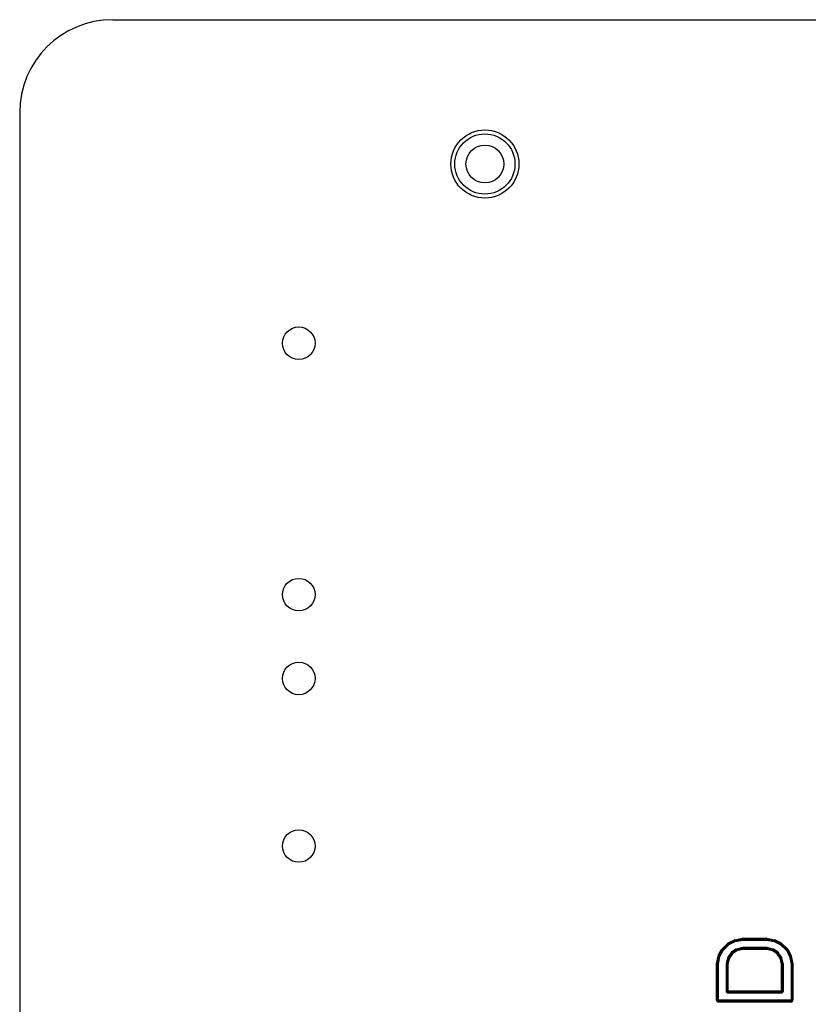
# Model space of a CAD drawing. Header units: inches. Extents: x 1907 to 2452, y -210 to -54.
# Tile 594 of 656: x 1943.21 to 1946.55, y -72.14 to -67.97. Entities that reach past the tile are written whole.
import ezdxf

# ---------------------------------------------------------------- set-up
doc = ezdxf.new("R2010")
doc.units = ezdxf.units.IN
doc.header["$LTSCALE"] = 0.5
doc.header["$MEASUREMENT"] = 0
doc.linetypes.add('HIDDEN', pattern=[0.225, 0.15, -0.075])
doc.layers.add('APP-M-S', color=30, linetype='Continuous')

msp = doc.modelspace()

# ---------------------------------------------------------------- linework, layer by layer
at = {"layer": 'APP-M-S', "linetype": 'Continuous', "lineweight": 25}
for p, q in [((1943.60822, -67.97349), (1964.86806, -67.97349)), ((1943.21452, -68.36719), (1943.21452, -72.24514)), ((1946.24074, -71.86388), (1946.27336, -71.85749)), ((1946.27336, -71.85749), (1946.27412, -71.86135)), ((1946.27488, -71.85734), (1946.37463, -71.85734)), ((1946.27488, -71.86128), (1946.27488, -71.85734)), ((1946.37463, -71.85734), (1946.37463, -71.86128)), ((1946.37539, -71.86135), (1946.37615, -71.85749)), ((1946.37615, -71.85749), (1946.40877, -71.86388)), ((1946.18508, -71.90395), (1946.21098, -71.8786)), ((1946.18784, -71.90676), (1946.21373, -71.88141)), ((1946.19059, -71.90958), (1946.21648, -71.88422)), ((1946.21098, -71.8786), (1946.21373, -71.88141)), ((1946.21302, -71.87715), (1946.23879, -71.86453)), ((1946.21475, -71.88069), (1946.21302, -71.87715)), ((1946.21373, -71.88141), (1946.21648, -71.88422)), ((1946.21475, -71.88069), (1946.24052, -71.86807)), ((1946.21648, -71.88422), (1946.21475, -71.88069)), ((1946.21648, -71.88422), (1946.24225, -71.87161)), ((1946.23879, -71.86453), (1946.24052, -71.86807)), ((1946.24052, -71.86807), (1946.24225, -71.87161)), ((1946.2415, -71.86774), (1946.24074, -71.86388)), ((1946.2415, -71.86774), (1946.27412, -71.86135)), ((1946.24225, -71.87161), (1946.2415, -71.86774)), ((1946.24225, -71.87161), (1946.27488, -71.86522)), ((1946.2731, -71.89694), (1946.24741, -71.90323)), ((1946.27403, -71.90076), (1946.24834, -71.90705)), ((1946.2731, -71.89694), (1946.27403, -71.90076)), ((1946.27403, -71.90076), (1946.27497, -71.90459)), ((1946.27412, -71.86135), (1946.27488, -71.86522)), ((1946.27488, -71.86522), (1946.27488, -71.86128)), ((1946.27488, -71.86128), (1946.37463, -71.86128)), ((1946.27488, -71.86522), (1946.37463, -71.86522)), ((1946.37454, -71.89671), (1946.27497, -71.89671)), ((1946.27497, -71.90065), (1946.27497, -71.89671)), ((1946.37454, -71.90065), (1946.27497, -71.90065)), ((1946.27497, -71.90459), (1946.27497, -71.90065)), ((1946.37454, -71.89671), (1946.37454, -71.90065)), ((1946.37454, -71.90065), (1946.37454, -71.90459)), ((1946.37454, -71.90459), (1946.37548, -71.90076)), ((1946.37463, -71.86128), (1946.37463, -71.86522)), ((1946.37463, -71.86522), (1946.37539, -71.86135)), ((1946.37463, -71.86522), (1946.40726, -71.87161)), ((1946.37539, -71.86135), (1946.40801, -71.86774)), ((1946.37548, -71.90076), (1946.37641, -71.89694)), ((1946.40117, -71.90705), (1946.37548, -71.90076)), ((1946.4021, -71.90323), (1946.37641, -71.89694)), ((1946.40801, -71.86774), (1946.40726, -71.87161)), ((1946.40726, -71.87161), (1946.40899, -71.86807)), ((1946.40726, -71.87161), (1946.43303, -71.88422)), ((1946.40877, -71.86388), (1946.40801, -71.86774)), ((1946.40899, -71.86807), (1946.41072, -71.86453)), ((1946.40899, -71.86807), (1946.43476, -71.88069)), ((1946.41072, -71.86453), (1946.43649, -71.87715)), ((1946.43476, -71.88069), (1946.43303, -71.88422)), ((1946.43303, -71.88422), (1946.43578, -71.88141)), ((1946.43303, -71.88422), (1946.45892, -71.90958)), ((1946.43649, -71.87715), (1946.43476, -71.88069)), ((1946.43578, -71.88141), (1946.43853, -71.8786)), ((1946.43578, -71.88141), (1946.46167, -71.90676)), ((1946.43853, -71.8786), (1946.46443, -71.90395)), ((1946.1635, -71.96509), (1946.17001, -71.9332)), ((1946.16735, -71.96588), (1946.17387, -71.93398)), ((1946.17001, -71.9332), (1946.17387, -71.93398)), ((1946.17071, -71.93119), (1946.18358, -71.90599)), ((1946.17422, -71.93298), (1946.17071, -71.93119)), ((1946.17121, -71.96667), (1946.17773, -71.93477)), ((1946.17387, -71.93398), (1946.17773, -71.93477)), ((1946.17422, -71.93298), (1946.18709, -71.90778)), ((1946.17773, -71.93477), (1946.17422, -71.93298)), ((1946.17773, -71.93477), (1946.19059, -71.90958)), ((1946.18358, -71.90599), (1946.18709, -71.90778)), ((1946.18784, -71.90676), (1946.18508, -71.90395)), ((1946.18709, -71.90778), (1946.19059, -71.90958)), ((1946.19059, -71.90958), (1946.18784, -71.90676)), ((1946.2102, -71.93972), (1946.20379, -71.96481)), ((1946.21401, -71.94069), (1946.2076, -71.96579)), ((1946.2102, -71.93972), (1946.21401, -71.94069)), ((1946.22389, -71.91877), (1946.21132, -71.93723)), ((1946.21457, -71.93945), (1946.21132, -71.93723)), ((1946.21783, -71.94166), (1946.21142, -71.96676)), ((1946.21401, -71.94069), (1946.21783, -71.94166)), ((1946.22714, -71.92099), (1946.21457, -71.93945)), ((1946.21783, -71.94166), (1946.21457, -71.93945)), ((1946.2304, -71.9232), (1946.21783, -71.94166)), ((1946.22389, -71.91877), (1946.22714, -71.92099)), ((1946.24498, -71.90428), (1946.22609, -71.91661)), ((1946.22825, -71.91991), (1946.22609, -71.91661)), ((1946.22714, -71.92099), (1946.2304, -71.9232)), ((1946.24713, -71.90758), (1946.22825, -71.91991)), ((1946.2304, -71.9232), (1946.22825, -71.91991)), ((1946.24928, -71.91088), (1946.2304, -71.9232)), ((1946.24498, -71.90428), (1946.24713, -71.90758)), ((1946.24713, -71.90758), (1946.24928, -71.91088)), ((1946.24834, -71.90705), (1946.24741, -71.90323)), ((1946.24928, -71.91088), (1946.24834, -71.90705)), ((1946.27497, -71.90459), (1946.24928, -71.91088)), ((1946.37454, -71.90459), (1946.27497, -71.90459)), ((1946.40023, -71.91088), (1946.37454, -71.90459)), ((1946.40117, -71.90705), (1946.40023, -71.91088)), ((1946.40023, -71.91088), (1946.40238, -71.90758)), ((1946.41911, -71.9232), (1946.40023, -71.91088)), ((1946.4021, -71.90323), (1946.40117, -71.90705)), ((1946.40238, -71.90758), (1946.40453, -71.90428)), ((1946.42126, -71.91991), (1946.40238, -71.90758)), ((1946.42342, -71.91661), (1946.40453, -71.90428)), ((1946.42126, -71.91991), (1946.41911, -71.9232)), ((1946.41911, -71.9232), (1946.42237, -71.92099)), ((1946.43168, -71.94166), (1946.41911, -71.9232)), ((1946.42342, -71.91661), (1946.42126, -71.91991)), ((1946.42237, -71.92099), (1946.42562, -71.91877)), ((1946.43494, -71.93945), (1946.42237, -71.92099)), ((1946.43819, -71.93723), (1946.42562, -71.91877)), ((1946.43494, -71.93945), (1946.43168, -71.94166)), ((1946.43168, -71.94166), (1946.4355, -71.94069)), ((1946.43809, -71.96676), (1946.43168, -71.94166)), ((1946.43819, -71.93723), (1946.43494, -71.93945)), ((1946.4355, -71.94069), (1946.43931, -71.93972)), ((1946.44191, -71.96579), (1946.4355, -71.94069)), ((1946.44572, -71.96481), (1946.43931, -71.93972)), ((1946.46167, -71.90676), (1946.45892, -71.90958)), ((1946.45892, -71.90958), (1946.46242, -71.90778)), ((1946.45892, -71.90958), (1946.47178, -71.93477)), ((1946.46443, -71.90395), (1946.46167, -71.90676)), ((1946.46242, -71.90778), (1946.46593, -71.90599)), ((1946.46242, -71.90778), (1946.47529, -71.93298)), ((1946.46593, -71.90599), (1946.4788, -71.93119)), ((1946.47529, -71.93298), (1946.47178, -71.93477)), ((1946.47178, -71.93477), (1946.47564, -71.93398)), ((1946.47178, -71.93477), (1946.4783, -71.96667)), ((1946.4788, -71.93119), (1946.47529, -71.93298)), ((1946.47564, -71.93398), (1946.4795, -71.9332)), ((1946.47564, -71.93398), (1946.48216, -71.96588)), ((1946.4795, -71.9332), (1946.48601, -71.96509)), ((1946.16334, -72.11981), (1946.16334, -71.96667)), ((1946.16334, -71.96667), (1946.16727, -71.96667)), ((1946.16735, -71.96588), (1946.1635, -71.96509)), ((1946.16727, -72.11981), (1946.16727, -71.96667)), ((1946.16727, -71.96667), (1946.17121, -71.96667)), ((1946.17121, -71.96667), (1946.16735, -71.96588)), ((1946.17121, -72.11981), (1946.17121, -71.96667)), ((1946.20355, -71.96676), (1946.20355, -72.08044)), ((1946.20355, -71.96676), (1946.20748, -71.96676)), ((1946.2076, -71.96579), (1946.20379, -71.96481)), ((1946.20748, -71.96676), (1946.20748, -72.08044)), ((1946.20748, -71.96676), (1946.21142, -71.96676)), ((1946.21142, -71.96676), (1946.2076, -71.96579)), ((1946.21142, -71.96676), (1946.21142, -72.08044)), ((1946.44191, -71.96579), (1946.43809, -71.96676)), ((1946.43809, -72.08044), (1946.43809, -71.96676)), ((1946.43809, -71.96676), (1946.44203, -71.96676)), ((1946.44572, -71.96481), (1946.44191, -71.96579)), ((1946.44203, -72.08044), (1946.44203, -71.96676)), ((1946.44203, -71.96676), (1946.44596, -71.96676)), ((1946.44596, -72.08044), (1946.44596, -71.96676)), ((1946.48216, -71.96588), (1946.4783, -71.96667)), ((1946.4783, -71.96667), (1946.4783, -72.11981)), ((1946.4783, -71.96667), (1946.48224, -71.96667)), ((1946.48601, -71.96509), (1946.48216, -71.96588)), ((1946.48224, -71.96667), (1946.48224, -72.11981)), ((1946.48224, -71.96667), (1946.48617, -71.96667)), ((1946.48617, -71.96667), (1946.48617, -72.11981)), ((1946.20748, -72.08044), (1946.20355, -72.08044)), ((1946.21142, -72.08044), (1946.20748, -72.08044)), ((1946.21142, -72.08438), (1946.21142, -72.08044)), ((1946.21142, -72.08044), (1946.43809, -72.08044)), ((1946.21142, -72.08831), (1946.21142, -72.08438)), ((1946.21142, -72.08438), (1946.43809, -72.08438)), ((1946.21142, -72.08831), (1946.43809, -72.08831)), ((1946.44203, -72.08044), (1946.43809, -72.08044)), ((1946.43809, -72.08044), (1946.43809, -72.08438)), ((1946.43809, -72.08438), (1946.43809, -72.08831)), ((1946.44596, -72.08044), (1946.44203, -72.08044)), ((1946.16727, -72.11981), (1946.16334, -72.11981)), ((1946.17121, -72.11981), (1946.16727, -72.11981)), ((1946.17121, -72.12375), (1946.17121, -72.11981)), ((1946.4783, -72.11981), (1946.17121, -72.11981)), ((1946.4783, -72.12375), (1946.17121, -72.12375)), ((1946.17121, -72.12768), (1946.17121, -72.12375)), ((1946.4783, -72.12768), (1946.17121, -72.12768)), ((1946.4783, -72.11981), (1946.4783, -72.12375)), ((1946.48224, -72.11981), (1946.4783, -72.11981)), ((1946.4783, -72.12375), (1946.4783, -72.12768)), ((1946.48617, -72.11981), (1946.48224, -72.11981))]:
    msp.add_line(p, q, dxfattribs=at)
at = {"layer": 'APP-M-S', "linetype": 'HIDDEN', "lineweight": 18}
for p, q in [((1946.24074, -71.86388), (1946.27336, -71.85749)), ((1946.27412, -71.86135), (1946.27336, -71.85749)), ((1946.27488, -71.85734), (1946.27488, -71.86128)), ((1946.27488, -71.85734), (1946.37463, -71.85734)), ((1946.37463, -71.86128), (1946.37463, -71.85734)), ((1946.37615, -71.85749), (1946.37539, -71.86135)), ((1946.37615, -71.85749), (1946.40877, -71.86388)), ((1946.18508, -71.90395), (1946.21098, -71.8786)), ((1946.19059, -71.90958), (1946.21648, -71.88422)), ((1946.21373, -71.88141), (1946.21098, -71.8786)), ((1946.21302, -71.87715), (1946.23879, -71.86453)), ((1946.21302, -71.87715), (1946.21475, -71.88069)), ((1946.21648, -71.88422), (1946.21373, -71.88141)), ((1946.21475, -71.88069), (1946.21648, -71.88422)), ((1946.21648, -71.88422), (1946.24225, -71.87161)), ((1946.24052, -71.86807), (1946.23879, -71.86453)), ((1946.24225, -71.87161), (1946.24052, -71.86807)), ((1946.24074, -71.86388), (1946.2415, -71.86774)), ((1946.2415, -71.86774), (1946.24225, -71.87161)), ((1946.24225, -71.87161), (1946.27488, -71.86522)), ((1946.2731, -71.89694), (1946.24741, -71.90323)), ((1946.27403, -71.90076), (1946.2731, -71.89694)), ((1946.27497, -71.90459), (1946.27403, -71.90076)), ((1946.27488, -71.86522), (1946.27412, -71.86135)), ((1946.27488, -71.86128), (1946.27488, -71.86522)), ((1946.27488, -71.86522), (1946.37463, -71.86522)), ((1946.27497, -71.89671), (1946.27497, -71.90065)), ((1946.37454, -71.89671), (1946.27497, -71.89671)), ((1946.27497, -71.90065), (1946.27497, -71.90459)), ((1946.37454, -71.90065), (1946.37454, -71.89671)), ((1946.37454, -71.90459), (1946.37454, -71.90065)), ((1946.37548, -71.90076), (1946.37454, -71.90459)), ((1946.37463, -71.86522), (1946.37463, -71.86128)), ((1946.37539, -71.86135), (1946.37463, -71.86522)), ((1946.37463, -71.86522), (1946.40726, -71.87161)), ((1946.37641, -71.89694), (1946.37548, -71.90076)), ((1946.4021, -71.90323), (1946.37641, -71.89694)), ((1946.40726, -71.87161), (1946.40801, -71.86774)), ((1946.40899, -71.86807), (1946.40726, -71.87161)), ((1946.40726, -71.87161), (1946.43303, -71.88422)), ((1946.40801, -71.86774), (1946.40877, -71.86388)), ((1946.41072, -71.86453), (1946.40899, -71.86807)), ((1946.41072, -71.86453), (1946.43649, -71.87715)), ((1946.43303, -71.88422), (1946.43476, -71.88069)), ((1946.43578, -71.88141), (1946.43303, -71.88422)), ((1946.43303, -71.88422), (1946.45892, -71.90958)), ((1946.43476, -71.88069), (1946.43649, -71.87715)), ((1946.43853, -71.8786), (1946.43578, -71.88141)), ((1946.43853, -71.8786), (1946.46443, -71.90395)), ((1946.1635, -71.96509), (1946.17001, -71.9332)), ((1946.17387, -71.93398), (1946.17001, -71.9332)), ((1946.17071, -71.93119), (1946.18358, -71.90599)), ((1946.17071, -71.93119), (1946.17422, -71.93298)), ((1946.17121, -71.96667), (1946.17773, -71.93477)), ((1946.17773, -71.93477), (1946.17387, -71.93398)), ((1946.17422, -71.93298), (1946.17773, -71.93477)), ((1946.17773, -71.93477), (1946.19059, -71.90958)), ((1946.18709, -71.90778), (1946.18358, -71.90599)), ((1946.18508, -71.90395), (1946.18784, -71.90676)), ((1946.19059, -71.90958), (1946.18709, -71.90778)), ((1946.18784, -71.90676), (1946.19059, -71.90958)), ((1946.2102, -71.93972), (1946.20379, -71.96481)), ((1946.21401, -71.94069), (1946.2102, -71.93972)), ((1946.22389, -71.91877), (1946.21132, -71.93723)), ((1946.21132, -71.93723), (1946.21457, -71.93945)), ((1946.21783, -71.94166), (1946.21142, -71.96676)), ((1946.21783, -71.94166), (1946.21401, -71.94069)), ((1946.21457, -71.93945), (1946.21783, -71.94166)), ((1946.2304, -71.9232), (1946.21783, -71.94166)), ((1946.22714, -71.92099), (1946.22389, -71.91877)), ((1946.24498, -71.90428), (1946.22609, -71.91661)), ((1946.22609, -71.91661), (1946.22825, -71.91991)), ((1946.2304, -71.9232), (1946.22714, -71.92099)), ((1946.22825, -71.91991), (1946.2304, -71.9232)), ((1946.24928, -71.91088), (1946.2304, -71.9232)), ((1946.24713, -71.90758), (1946.24498, -71.90428)), ((1946.24928, -71.91088), (1946.24713, -71.90758)), ((1946.24741, -71.90323), (1946.24834, -71.90705)), ((1946.24834, -71.90705), (1946.24928, -71.91088)), ((1946.27497, -71.90459), (1946.24928, -71.91088)), ((1946.37454, -71.90459), (1946.27497, -71.90459)), ((1946.40023, -71.91088), (1946.37454, -71.90459)), ((1946.40023, -71.91088), (1946.40117, -71.90705)), ((1946.40238, -71.90758), (1946.40023, -71.91088)), ((1946.41911, -71.9232), (1946.40023, -71.91088)), ((1946.40117, -71.90705), (1946.4021, -71.90323)), ((1946.40453, -71.90428), (1946.40238, -71.90758)), ((1946.42342, -71.91661), (1946.40453, -71.90428)), ((1946.41911, -71.9232), (1946.42126, -71.91991)), ((1946.42237, -71.92099), (1946.41911, -71.9232)), ((1946.43168, -71.94166), (1946.41911, -71.9232)), ((1946.42126, -71.91991), (1946.42342, -71.91661)), ((1946.42562, -71.91877), (1946.42237, -71.92099)), ((1946.43819, -71.93723), (1946.42562, -71.91877)), ((1946.43168, -71.94166), (1946.43494, -71.93945)), ((1946.4355, -71.94069), (1946.43168, -71.94166)), ((1946.43809, -71.96676), (1946.43168, -71.94166)), ((1946.43494, -71.93945), (1946.43819, -71.93723)), ((1946.43931, -71.93972), (1946.4355, -71.94069)), ((1946.44572, -71.96481), (1946.43931, -71.93972)), ((1946.45892, -71.90958), (1946.46167, -71.90676)), ((1946.46242, -71.90778), (1946.45892, -71.90958)), ((1946.45892, -71.90958), (1946.47178, -71.93477)), ((1946.46167, -71.90676), (1946.46443, -71.90395)), ((1946.46593, -71.90599), (1946.46242, -71.90778)), ((1946.46593, -71.90599), (1946.4788, -71.93119)), ((1946.47178, -71.93477), (1946.47529, -71.93298)), ((1946.47564, -71.93398), (1946.47178, -71.93477)), ((1946.47178, -71.93477), (1946.4783, -71.96667)), ((1946.47529, -71.93298), (1946.4788, -71.93119)), ((1946.4795, -71.9332), (1946.47564, -71.93398)), ((1946.4795, -71.9332), (1946.48601, -71.96509)), ((1946.16334, -72.11981), (1946.16334, -71.96667)), ((1946.16727, -71.96667), (1946.16334, -71.96667)), ((1946.1635, -71.96509), (1946.16735, -71.96588)), ((1946.17121, -71.96667), (1946.16727, -71.96667)), ((1946.16735, -71.96588), (1946.17121, -71.96667)), ((1946.17121, -72.11981), (1946.17121, -71.96667)), ((1946.20355, -71.96676), (1946.20355, -72.08044)), ((1946.20379, -71.96481), (1946.2076, -71.96579)), ((1946.21142, -71.96676), (1946.20748, -71.96676)), ((1946.2076, -71.96579), (1946.21142, -71.96676)), ((1946.21142, -71.96676), (1946.21142, -72.08044)), ((1946.43809, -71.96676), (1946.44191, -71.96579)), ((1946.43809, -72.08044), (1946.43809, -71.96676)), ((1946.44203, -71.96676), (1946.43809, -71.96676)), ((1946.44191, -71.96579), (1946.44572, -71.96481)), ((1946.44596, -71.96676), (1946.44203, -71.96676)), ((1946.44596, -72.08044), (1946.44596, -71.96676)), ((1946.4783, -71.96667), (1946.48216, -71.96588)), ((1946.48224, -71.96667), (1946.4783, -71.96667)), ((1946.4783, -71.96667), (1946.4783, -72.11981)), ((1946.48216, -71.96588), (1946.48601, -71.96509)), ((1946.48617, -71.96667), (1946.48224, -71.96667)), ((1946.48617, -71.96667), (1946.48617, -72.11981)), ((1946.20355, -72.08044), (1946.20748, -72.08044)), ((1946.20748, -72.08044), (1946.21142, -72.08044)), ((1946.21142, -72.08044), (1946.21142, -72.08438)), ((1946.21142, -72.08044), (1946.43809, -72.08044)), ((1946.21142, -72.08438), (1946.21142, -72.08831)), ((1946.21142, -72.08831), (1946.43809, -72.08831)), ((1946.43809, -72.08044), (1946.44203, -72.08044)), ((1946.43809, -72.08438), (1946.43809, -72.08044)), ((1946.43809, -72.08831), (1946.43809, -72.08438)), ((1946.44203, -72.08044), (1946.44596, -72.08044)), ((1946.16334, -72.11981), (1946.16727, -72.11981)), ((1946.16727, -72.11981), (1946.17121, -72.11981)), ((1946.17121, -72.11981), (1946.17121, -72.12375)), ((1946.4783, -72.11981), (1946.17121, -72.11981)), ((1946.17121, -72.12375), (1946.17121, -72.12768)), ((1946.4783, -72.12768), (1946.17121, -72.12768)), ((1946.4783, -72.11981), (1946.48224, -72.11981)), ((1946.4783, -72.12375), (1946.4783, -72.11981)), ((1946.4783, -72.12768), (1946.4783, -72.12375)), ((1946.48224, -72.11981), (1946.48617, -72.11981))]:
    msp.add_line(p, q, dxfattribs=at)
at = {"layer": 'APP-M-S', "linetype": 'Continuous', "lineweight": 25}
for centre, radius in [((1945.18302, -68.58372), 0.144), ((1945.18302, -68.58372), 0.12724), ((1945.18302, -68.58372), 0.08), ((1944.39562, -69.3416), 0.0689), ((1944.39562, -70.40459), 0.0689), ((1944.39562, -70.75892), 0.0689), ((1944.39562, -71.46758), 0.0689)]:
    msp.add_circle(centre, radius, dxfattribs=at)
at = {"layer": 'APP-M-S', "linetype": 'HIDDEN', "lineweight": 18}
msp.add_circle((1945.18302, -68.58372), 0.144, dxfattribs=at)
at = {"layer": 'APP-M-S', "linetype": 'Continuous', "lineweight": 25}
for centre, radius, start, end in [((1943.60822, -68.36719), 0.3937, 90, 180), ((1946.27488, -71.86522), 0.00787, 90, 101.08016), ((1946.37463, -71.86522), 0.00787, 78.91985, 90), ((1946.21648, -71.88422), 0.00787, 116.08564, 134.39688), ((1946.21648, -71.88422), 0.00394, 116.08564, 134.39688), ((1946.24225, -71.87161), 0.00787, 101.08016, 116.08564), ((1946.24225, -71.87161), 0.00394, 101.08016, 116.08564), ((1946.27497, -71.90459), 0.00787, 90, 103.75499), ((1946.27497, -71.90459), 0.00394, 90, 103.75499), ((1946.27488, -71.86522), 0.00394, 90, 101.08016), ((1946.37454, -71.90459), 0.00787, 76.24501, 90), ((1946.37454, -71.90459), 0.00394, 76.24501, 90), ((1946.37463, -71.86522), 0.00394, 78.91985, 90), ((1946.40726, -71.87161), 0.00394, 63.91435, 78.91985), ((1946.40726, -71.87161), 0.00787, 63.91435, 78.91985), ((1946.43303, -71.88422), 0.00394, 45.60312, 63.91435), ((1946.43303, -71.88422), 0.00787, 45.60312, 63.91435), ((1946.17773, -71.93477), 0.00787, 152.94945, 168.45581), ((1946.17773, -71.93477), 0.00394, 152.94945, 168.45581), ((1946.19059, -71.90958), 0.00787, 134.39688, 152.94945), ((1946.19059, -71.90958), 0.00394, 134.39688, 152.94945), ((1946.21783, -71.94166), 0.00787, 145.75096, 165.67727), ((1946.21783, -71.94166), 0.00394, 145.75096, 165.67727), ((1946.2304, -71.9232), 0.00787, 123.13566, 145.75096), ((1946.2304, -71.9232), 0.00394, 123.13566, 145.75096), ((1946.24928, -71.91088), 0.00787, 103.75499, 123.13566), ((1946.24928, -71.91088), 0.00394, 103.75499, 123.13566), ((1946.40023, -71.91088), 0.00394, 56.86436, 76.24501), ((1946.40023, -71.91088), 0.00787, 56.86436, 76.24501), ((1946.41911, -71.9232), 0.00394, 34.24903, 56.86436), ((1946.41911, -71.9232), 0.00787, 34.24903, 56.86436), ((1946.43168, -71.94166), 0.00394, 14.32273, 34.24903), ((1946.43168, -71.94166), 0.00787, 14.32273, 34.24903), ((1946.45892, -71.90958), 0.00394, 27.05055, 45.60312), ((1946.45892, -71.90958), 0.00787, 27.05055, 45.60312), ((1946.47178, -71.93477), 0.00394, 11.54419, 27.05055), ((1946.47178, -71.93477), 0.00787, 11.54419, 27.05055), ((1946.17121, -71.96667), 0.00787, 168.45581, 180), ((1946.17121, -71.96667), 0.00394, 168.45581, 180), ((1946.21142, -71.96676), 0.00787, 165.67727, 180), ((1946.21142, -71.96676), 0.00394, 165.67727, 180), ((1946.43809, -71.96676), 0.00394, 0, 14.32273), ((1946.43809, -71.96676), 0.00787, 0, 14.32273), ((1946.4783, -71.96667), 0.00394, 0, 11.54419), ((1946.4783, -71.96667), 0.00787, 0, 11.54419), ((1946.21142, -72.08044), 0.00787, 180, 270), ((1946.21142, -72.08044), 0.00394, 180, 270), ((1946.43809, -72.08044), 0.00787, 270, 0), ((1946.43809, -72.08044), 0.00394, 270, 0), ((1946.17121, -72.11981), 0.00787, 180, 270), ((1946.17121, -72.11981), 0.00394, 180, 270), ((1946.4783, -72.11981), 0.00394, 270, 0), ((1946.4783, -72.11981), 0.00787, 270, 0)]:
    msp.add_arc(centre, radius, start, end, dxfattribs=at)
at = {"layer": 'APP-M-S', "linetype": 'HIDDEN', "lineweight": 18}
for centre, start, end in [((1946.27488, -71.86522), 90, 101.08016), ((1946.37463, -71.86522), 78.91985, 90), ((1946.21648, -71.88422), 116.08564, 134.39688), ((1946.24225, -71.87161), 101.08016, 116.08564), ((1946.27497, -71.90459), 90, 103.75499), ((1946.37454, -71.90459), 76.24501, 90), ((1946.40726, -71.87161), 63.91435, 78.91985), ((1946.43303, -71.88422), 45.60312, 63.91435), ((1946.17773, -71.93477), 152.94945, 168.45581), ((1946.19059, -71.90958), 134.39688, 152.94945), ((1946.21783, -71.94166), 145.75096, 165.67727), ((1946.2304, -71.9232), 123.13566, 145.75096), ((1946.24928, -71.91088), 103.75499, 123.13566), ((1946.40023, -71.91088), 56.86436, 76.24501), ((1946.41911, -71.9232), 34.24903, 56.86436), ((1946.43168, -71.94166), 14.32273, 34.24903), ((1946.45892, -71.90958), 27.05055, 45.60312), ((1946.47178, -71.93477), 11.54419, 27.05055), ((1946.17121, -71.96667), 168.45581, 180), ((1946.21142, -71.96676), 165.67727, 180), ((1946.43809, -71.96676), 0, 14.32273), ((1946.4783, -71.96667), 0, 11.54419), ((1946.21142, -72.08044), 180, 270), ((1946.43809, -72.08044), 270, 0), ((1946.17121, -72.11981), 180, 270), ((1946.4783, -72.11981), 270, 0)]:
    msp.add_arc(centre, 0.00787, start, end, dxfattribs=at)

doc.saveas('drawing.dxf')
